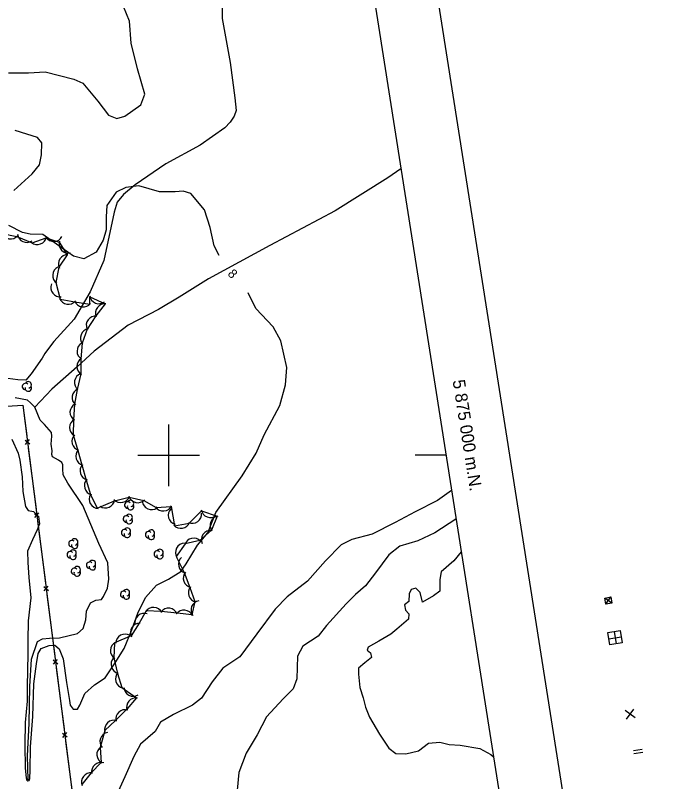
# Model space of a CAD drawing. Extents: x 643342 to 646936, y 5873857 to 5876103.
# Drawn here: x 646150.2 to 646362.3, y 5874894 to 5875142.9 of the extents above; entities that cross this region are included whole.
import ezdxf

# ---------------------------------------------------------------- set-up
doc = ezdxf.new("R2010")
doc.units = 0
for name, color, linetype in [('Niveau 1', 7, 'Continuous'), ('Niveau 2', 7, 'Continuous'), ('Niveau 22', 7, 'Continuous'), ('Niveau 34', 7, 'Continuous'), ('Niveau 36', 7, 'Continuous'), ('Niveau 37', 7, 'Continuous'), ('Niveau 4', 7, 'Continuous'), ('Niveau 44', 7, 'Continuous'), ('Niveau 60', 7, 'Continuous'), ('Niveau 61', 7, 'Continuous')]:
    doc.layers.add(name, color=color, linetype=linetype)

msp = doc.modelspace()

# ---------------------------------------------------------------- linework, layer by layer
at = {"layer": 'Niveau 1'}
msp.add_lwpolyline([(646291.82, 5874988.51), (646287.3, 5874985.3), (646280.06, 5874981.66), (646273.5, 5874978.19), (646266.03, 5874974.42), (646259.51, 5874972.69), (646256, 5874970.94), (646250.96, 5874965.66), (646245.1, 5874959.09), (646238.43, 5874953.98), (646234.57, 5874950), (646228.58, 5874942.03), (646223.14, 5874934.56), (646217.57, 5874930.86), (646214.15, 5874926.38), (646210.61, 5874921.13), (646207.78, 5874918.84), (646201.52, 5874915.74), (646197.36, 5874913.35), (646195.63, 5874910.27), (646190.84, 5874906.15), (646188.66, 5874902.11), (646185.81, 5874895.51), (646183.62, 5874890.76)], dxfattribs=at)
at = {"layer": 'Niveau 2'}
for points in [[(646172.09, 5875120.87), (646177.03, 5875114.99), (646180.45, 5875110.51), (646183.13, 5875109.42), (646185.73, 5875110.11), (646190.95, 5875113.79), (646192.27, 5875117.34), (646189.92, 5875125.48), (646187.78, 5875133.81), (646187.26, 5875141), (646185.35, 5875145.82)], [(646148, 5875124.28), (646154.54, 5875124.2), (646159.91, 5875124.54), (646169.27, 5875122.13), (646172.09, 5875120.87)], [(646149.77, 5875086), (646155.7, 5875091.38), (646158.1, 5875094.33), (646158.75, 5875097.58), (646158.78, 5875101.47), (646157.45, 5875103.25), (646153.94, 5875104.31), (646150.13, 5875105.46)], [(646216.38, 5875064.87), (646214.77, 5875068.08), (646213.5, 5875074.01), (646211.6, 5875079.68), (646207.18, 5875085.08), (646204.66, 5875085.83), (646202.13, 5875085.56), (646197.02, 5875085.55), (646190.32, 5875087.47), (646186.15, 5875087.03), (646182.94, 5875085.48), (646179.93, 5875081.14), (646179.75, 5875077.47), (646179.7, 5875073.2), (646178.76, 5875069.92), (646176.47, 5875066.02), (646172.44, 5875063.85), (646169.13, 5875064.69), (646165.45, 5875067.3), (646159.12, 5875071.72), (646155, 5875071.87), (646152.56, 5875072.39), (646148.14, 5875074.68)], [(646164.45, 5874937.14), (646165.74, 5874933.91), (646166.86, 5874926.18), (646167.77, 5874920.37), (646168.01, 5874918.87), (646168.99, 5874917.48), (646170.38, 5874917.52), (646171.15, 5874918.8), (646172.83, 5874922.64), (646175.98, 5874925.48), (646179.41, 5874927.7), (646182.64, 5874932.52), (646185.53, 5874937.21), (646188.02, 5874943.26), (646190.04, 5874948.76), (646192.44, 5874953.75), (646196.02, 5874957.79), (646199.92, 5874959.8), (646203.91, 5874962.29), (646205.7, 5874964.68), (646209.35, 5874970.81), (646212.7, 5874974.77), (646215.37, 5874981.41), (646223.86, 5874993.29), (646228.39, 5875000.69), (646231.06, 5875006.69), (646236.13, 5875016.12), (646237.98, 5875022.87), (646238.35, 5875028.54), (646236.41, 5875037.18), (646233.91, 5875041.72), (646228.29, 5875047.67), (646225.81, 5875052.71)], [(646149.04, 5875005.19), (646151.19, 5875000.69), (646151.71, 5874998.45), (646152.48, 5874992.97), (646152.61, 5874988.27), (646153.51, 5874983.38), (646154.37, 5874982.1), (646156.14, 5874981.7), (646157.77, 5874980.13), (646158.08, 5874977.7), (646157.36, 5874975.73), (646155.75, 5874972.48), (646154.23, 5874968.82), (646154.28, 5874965.16), (646154.66, 5874960.29), (646155.28, 5874953.64), (646154.41, 5874946.18), (646154.26, 5874939.82), (646154.3, 5874935.52), (646154.02, 5874924.84), (646154.04, 5874920.12), (646153.46, 5874913.21), (646153.27, 5874905.91), (646153.45, 5874898.35), (646153.75, 5874895.23), (646153.97, 5874894.46), (646154.33, 5874894.28), (646154.69, 5874894.33), (646154.94, 5874895.04), (646155, 5874897.69), (646155.16, 5874905.33), (646155.86, 5874915.11), (646156.26, 5874925.8), (646157.1, 5874932.2), (646157.65, 5874935.62), (646158.63, 5874937.26), (646161.16, 5874938.25), (646163.08, 5874938.27), (646164.45, 5874937.14)], [(646293.28, 5874979.26), (646286.38, 5874974.82), (646280.85, 5874972.25), (646275, 5874970.48), (646271.47, 5874967.64), (646267.16, 5874961.78), (646263.9, 5874957.59), (646260.66, 5874954.72), (646257.68, 5874951.76), (646251.24, 5874944.71), (646248.55, 5874941.24), (646243.58, 5874937.94), (646241.82, 5874934.79), (646241.59, 5874927.35), (646240.39, 5874924.13), (646237.18, 5874920.83), (646231.79, 5874915), (646228.77, 5874909.17), (646225.12, 5874903.22), (646222.77, 5874896.96), (646222.23, 5874891.24)], [(646294.95, 5874968.64), (646292.63, 5874965.66), (646288.46, 5874962.11), (646288.08, 5874959.68), (646287.99, 5874955.8), (646285.93, 5874954.35), (646282.41, 5874952.26), (646281.62, 5874955.43), (646280.27, 5874956.79), (646278.72, 5874956.38), (646278.13, 5874954.98), (646277.92, 5874952.5), (646276.61, 5874951.41), (646276.86, 5874949.72), (646277.96, 5874948.52), (646277.87, 5874946.81), (646274.03, 5874943.46), (646272.17, 5874941.85), (646268.25, 5874939.56), (646264.81, 5874937.71), (646264.49, 5874936.69), (646265.5, 5874935.77), (646265.86, 5874934.27), (646263.72, 5874932.52), (646261.62, 5874930.83), (646261.65, 5874928.89), (646262.04, 5874924.52), (646263.17, 5874921.18), (646263.86, 5874918.22), (646265.16, 5874914.89), (646268.41, 5874909.44), (646271.48, 5874904.85), (646273.8, 5874903.15), (646276.99, 5874903.03), (646281.13, 5874903.96), (646284.34, 5874906.44), (646288.06, 5874906.81), (646291.01, 5874906.04), (646294.66, 5874905.83), (646301.04, 5874904.71), (646304.59, 5874902.82), (646305.43, 5874902)]]:
    msp.add_lwpolyline(points, dxfattribs=at)
at = {"layer": 'Niveau 22'}
msp.add_lwpolyline([(646217.43, 5875151.06), (646217.37, 5875141.91), (646219.97, 5875127.58), (646221.5, 5875116.06), (646221.91, 5875112.01), (646221.31, 5875110.2), (646219.95, 5875108.21), (646218.28, 5875106.39), (646210.18, 5875100.73), (646199.1, 5875094.66), (646189.16, 5875087.83), (646185.38, 5875084.73), (646183.3, 5875082.19), (646182.26, 5875078.97), (646178.95, 5875063.26), (646174.51, 5875053.08), (646169.35, 5875044.19), (646162.68, 5875036.91), (646160.95, 5875034.69), (646159.85, 5875033.03), (646158.92, 5875031.57), (646155.34, 5875026.44), (646153.59, 5875024.42), (646151.04, 5875024.55), (646146.21, 5875025.14)], dxfattribs=at)
at = {"layer": 'Niveau 34'}
for p, q in [((646344.59, 5874942.72), (646345.25, 5874938.78)), ((646342.95, 5874940.42), (646346.88, 5874941.06))]:
    msp.add_line(p, q, dxfattribs=at)
msp.add_lwpolyline([(646347.21, 5874939.08), (646343.27, 5874938.44), (646342.62, 5874942.39), (646346.57, 5874943.04)], close=True, dxfattribs=at)
at = {"layer": 'Niveau 36'}
for p, q in [((646343.92, 5874951.99), (646341.61, 5874953.62)), ((646341.94, 5874951.65), (646343.59, 5874953.96)), ((646348.66, 5874914.29), (646350.99, 5874917.54)), ((646351.44, 5874914.76), (646348.2, 5874917.07)), ((646353.77, 5874904.47), (646350.89, 5874904.01)), ((646351.05, 5874903.09), (646353.91, 5874903.56))]:
    msp.add_line(p, q, dxfattribs=at)
msp.add_lwpolyline([(646343.92, 5874951.99), (646341.94, 5874951.65), (646341.61, 5874953.62), (646343.59, 5874953.96)], close=True, dxfattribs=at)
at = {"layer": 'Niveau 37'}
for points in [[(646152.66, 5875016.23), (646179.19, 5874807.95), (645961.38, 5874791.81), (645948.36, 5875003.47), (646152.66, 5875016.23)], [(646147.51, 5875015.91), (646152.66, 5875016.23)], [(646152.66, 5875016.23), (646153.93, 5875006.31)], [(646153.39, 5875004.94), (646154.97, 5875003.71)], [(646153.57, 5875003.54), (646154.79, 5875005.12)], [(646154.43, 5875002.34), (646155.7, 5874992.42)], [(646155.7, 5874992.42), (646156.96, 5874982.5)], [(646156.42, 5874981.13), (646158, 5874979.91)], [(646156.6, 5874979.73), (646157.82, 5874981.31)], [(646157.46, 5874978.54), (646158.73, 5874968.62)], [(646158.73, 5874968.62), (646159.99, 5874958.7)], [(646159.45, 5874957.33), (646161.03, 5874956.1)], [(646159.63, 5874955.92), (646160.86, 5874957.51)], [(646160.5, 5874954.73), (646161.76, 5874944.81)], [(646161.76, 5874944.81), (646163.02, 5874934.89)], [(646162.48, 5874933.52), (646164.07, 5874932.29)], [(646162.66, 5874932.12), (646163.89, 5874933.7)], [(646163.53, 5874930.92), (646164.79, 5874921)], [(646164.79, 5874921), (646166.05, 5874911.08)], [(646165.69, 5874908.31), (646166.92, 5874909.89)], [(646165.51, 5874909.71), (646167.1, 5874908.49)], [(646166.56, 5874907.12), (646167.82, 5874897.2)], [(646167.82, 5874897.2), (646169.09, 5874887.28)]]:
    msp.add_lwpolyline(points, dxfattribs=at)
at = {"layer": 'Niveau 4'}
for points in [[(646275.39, 5875093), (646271.17, 5875090.17), (646254.01, 5875079.36), (646232.87, 5875068.12), (646212.93, 5875057.28), (646203.37, 5875051.4), (646196.68, 5875047.38), (646186.83, 5875042.27), (646175.82, 5875033.81), (646170.31, 5875028.71), (646162.11, 5875021.5), (646156.54, 5875015.61)], [(646154.39, 5874894.53), (646154.14, 5874902.32), (646154.72, 5874912.85), (646154.95, 5874924.87), (646155.43, 5874933.75), (646157.43, 5874939.49), (646159.1, 5874940.42), (646161.3, 5874940.57), (646164.54, 5874940.68), (646170.36, 5874942.13), (646172.21, 5874943.77), (646173.16, 5874946.52), (646173.29, 5874949.32), (646174.59, 5874952.09), (646176.38, 5874952.92), (646178.22, 5874953.16), (646178.84, 5874954.14), (646180.15, 5874956.79), (646180.62, 5874959.73), (646180.21, 5874965.06), (646177.28, 5874971.38), (646172.14, 5874983.72), (646167.28, 5874990.96), (646165.8, 5874993.65), (646165.65, 5874995.62), (646165.66, 5874996.9), (646165.37, 5874997.7), (646164.27, 5874998.44), (646162.33, 5874999.47), (646162.03, 5875000.26), (646162.17, 5875001.44), (646161.89, 5875003.63), (646162.04, 5875006.2), (646161.95, 5875007.36), (646159.65, 5875010), (646158.26, 5875011.42), (646156.54, 5875015.61), (646155.16, 5875017.03), (646154.16, 5875017.89), (646150.15, 5875018.67)]]:
    msp.add_lwpolyline(points, dxfattribs=at)
at = {"layer": 'Niveau 44'}
msp.add_lwpolyline([(646145.99, 5875072), (646150.76, 5875071.09), (646155.72, 5875068.97), (646160.28, 5875070.62), (646164.48, 5875069.23), (646167.01, 5875065.14), (646164.4, 5875061.05), (646163.42, 5875056.13), (646164.74, 5875050.68), (646169.53, 5875049.89), (646174.46, 5875049.07), (646174.44, 5875051.47), (646179.34, 5875049.19), (646176.4, 5875045.32), (646173.57, 5875040.99), (646171.87, 5875036.44), (646171.47, 5875031.27), (646171.44, 5875026.41), (646170.28, 5875021.41), (646169.48, 5875016.62), (646169.14, 5875011.46), (646169.02, 5875006.6), (646170.47, 5875001.56), (646171.83, 5874996.9), (646173.26, 5874991.96), (646174.62, 5874987.3), (646176.84, 5874982.78), (646182.42, 5874985.24), (646187.23, 5874986.43), (646191.96, 5874985.32), (646195.98, 5874982.98), (646200.82, 5874983.31), (646201.9, 5874977.11), (646206.68, 5874977.96), (646210.67, 5874981.99), (646215.71, 5874980.17), (646213.88, 5874975.67), (646210.09, 5874972.34), (646205.37, 5874971.23), (646202.49, 5874967.12), (646205, 5874961.87), (646206.92, 5874957.04), (646208.53, 5874952.46), (646207.55, 5874948.18), (646202.73, 5874948.76), (646197.59, 5874949.23), (646192.74, 5874949.48), (646190.4, 5874945.45), (646187.83, 5874941.34), (646182.44, 5874939.06), (646182.24, 5874934.21), (646183.35, 5874929.15), (646184.76, 5874924.51), (646189.57, 5874921.16), (646186.41, 5874917.47), (646182.78, 5874913.87), (646179.24, 5874910.55), (646177.74, 5874905.09), (646178.11, 5874900.25), (646174.81, 5874896.85), (646171.86, 5874893)], dxfattribs=at)
for centre, radius, start, end in [((646148.71, 5875073.28), 3, 199.1812, 319.1591), ((646148.71, 5875073.28), 3, 199.1812, 319.1591), ((646148.71, 5875073.28), 3, 199.1812, 319.1591), ((646153.92, 5875072.13), 3, 185.8057, 305.7837), ((646153.92, 5875072.13), 3, 185.8057, 305.7837), ((646153.92, 5875072.13), 3, 185.8057, 305.7837), ((646157.4, 5875071.45), 3, 229.9421, 349.9201), ((646157.4, 5875071.45), 3, 229.9421, 349.9201), ((646157.4, 5875071.45), 3, 229.9421, 349.9201), ((646162.72, 5875072.45), 3, 211.7161, 331.694), ((646162.72, 5875072.45), 3, 211.7161, 331.694), ((646162.72, 5875072.45), 3, 211.7161, 331.694), ((646167.42, 5875068.67), 3, 163.2619, 283.2398), ((646167.42, 5875068.67), 3, 163.2619, 283.2398), ((646167.42, 5875068.67), 3, 163.2619, 283.2398), ((646167.19, 5875062.15), 3, 87.4522, 207.4302), ((646167.19, 5875062.15), 3, 87.4522, 207.4302), ((646167.19, 5875062.15), 3, 87.4522, 207.4302), ((646165.35, 5875058.43), 3, 115.8644, 235.8424), ((646165.35, 5875058.43), 3, 115.8644, 235.8424), ((646165.35, 5875058.43), 3, 115.8644, 235.8424), ((646164.76, 5875054.48), 3, 157.4022, 277.3801), ((646164.76, 5875054.48), 3, 157.4022, 277.3801), ((646164.76, 5875054.48), 3, 157.4022, 277.3801), ((646177.34, 5875052.22), 3, 188.6254, 308.6034), ((646177.34, 5875052.22), 3, 188.6254, 308.6034), ((646177.34, 5875052.22), 3, 188.6254, 308.6034), ((646167.42, 5875052.02), 3, 200.5813, 320.5592), ((646167.42, 5875052.02), 3, 200.5813, 320.5592), ((646167.42, 5875052.02), 3, 200.5813, 320.5592), ((646172.35, 5875051.2), 3, 200.5813, 320.5592), ((646172.35, 5875051.2), 3, 200.5813, 320.5592), ((646172.35, 5875051.2), 3, 200.5813, 320.5592), ((646179.27, 5875046.19), 3, 82.7409, 202.7189), ((646179.27, 5875046.19), 3, 82.7409, 202.7189), ((646179.27, 5875046.19), 3, 82.7409, 202.7189), ((646176.25, 5875042.21), 3, 82.7409, 202.7189), ((646176.25, 5875042.21), 3, 82.7409, 202.7189), ((646176.25, 5875042.21), 3, 82.7409, 202.7189), ((646174.37, 5875038.09), 3, 99.5039, 219.4818), ((646174.37, 5875038.09), 3, 99.5039, 219.4818), ((646174.37, 5875038.09), 3, 99.5039, 219.4818), ((646173.25, 5875033.83), 3, 119.6853, 239.6633), ((646173.25, 5875033.83), 3, 119.6853, 239.6633), ((646173.25, 5875033.83), 3, 119.6853, 239.6633), ((646173.22, 5875028.83), 3, 119.6853, 239.6633), ((646173.22, 5875028.83), 3, 119.6853, 239.6633), ((646173.22, 5875028.83), 3, 119.6853, 239.6633), ((646172.44, 5875023.65), 3, 110.5296, 230.5075), ((646172.44, 5875023.65), 3, 110.5296, 230.5075), ((646172.44, 5875023.65), 3, 110.5296, 230.5075), ((646153.51, 5875022.33), 1.05, 44.1154, 269.804), ((646154.41, 5875021.81), 1.05, 166.9369, 29.6212), ((646154.41, 5875022.86), 1.05, 282.2692, 149.7263), ((646171.62, 5875018.72), 3, 110.5296, 230.5075), ((646171.62, 5875018.72), 3, 110.5296, 230.5075), ((646171.62, 5875018.72), 3, 110.5296, 230.5075), ((646170.97, 5875013.99), 3, 118.5721, 238.5501), ((646170.97, 5875013.99), 3, 118.5721, 238.5501), ((646170.97, 5875013.99), 3, 118.5721, 238.5501), ((646170.84, 5875008.99), 3, 118.5721, 238.5501), ((646170.84, 5875008.99), 3, 118.5721, 238.5501), ((646170.84, 5875008.99), 3, 118.5721, 238.5501), ((646171.56, 5875004.52), 3, 134.8556, 254.8335), ((646171.56, 5875004.52), 3, 134.8556, 254.8335), ((646171.56, 5875004.52), 3, 134.8556, 254.8335), ((646172.84, 5874999.72), 3, 136.2525, 256.2305), ((646172.84, 5874999.72), 3, 136.2525, 256.2305), ((646172.84, 5874999.72), 3, 136.2525, 256.2305), ((646174.24, 5874994.92), 3, 136.2525, 256.2305), ((646174.24, 5874994.92), 3, 136.2525, 256.2305), ((646174.24, 5874994.92), 3, 136.2525, 256.2305), ((646175.64, 5874990.12), 3, 136.2525, 256.2305), ((646175.64, 5874990.12), 3, 136.2525, 256.2305), ((646175.64, 5874990.12), 3, 136.2525, 256.2305), ((646177.19, 5874985.75), 3, 149.3122, 269.2902), ((646177.19, 5874985.75), 3, 149.3122, 269.2902), ((646177.19, 5874985.75), 3, 149.3122, 269.2902), ((646179.49, 5874985.87), 3, 233.961, 353.939), ((646179.49, 5874985.87), 3, 233.961, 353.939), ((646179.49, 5874985.87), 3, 233.961, 353.939), ((646184.47, 5874987.65), 3, 221.9075, 341.8855), ((646184.47, 5874987.65), 3, 221.9075, 341.8855), ((646184.47, 5874987.65), 3, 221.9075, 341.8855), ((646186.73, 5874983.82), 1.05, 44.1154, 269.804), ((646187.63, 5874984.35), 1.05, 282.2692, 149.7263), ((646190, 5874987.59), 3, 196.7234, 316.7014), ((646190, 5874987.59), 3, 196.7234, 316.7014), ((646190, 5874987.59), 3, 196.7234, 316.7014), ((646194.44, 5874985.33), 3, 185.5783, 305.5563), ((646194.44, 5874985.33), 3, 185.5783, 305.5563), ((646194.44, 5874985.33), 3, 185.5783, 305.5563), ((646187.63, 5874983.3), 1.05, 166.9369, 29.6212), ((646198.28, 5874984.9), 3, 213.9714, 333.9493), ((646198.28, 5874984.9), 3, 213.9714, 333.9493), ((646198.28, 5874984.9), 3, 213.9714, 333.9493), ((646202.85, 5874980.51), 3, 135.1816, 255.1595), ((646202.85, 5874980.51), 3, 135.1816, 255.1595), ((646202.85, 5874980.51), 3, 135.1816, 255.1595), ((646213.57, 5874982.76), 3, 188.7897, 308.7676), ((646213.57, 5874982.76), 3, 188.7897, 308.7676), ((646213.57, 5874982.76), 3, 188.7897, 308.7676), ((646186.28, 5874979.27), 1.05, 44.1154, 269.804), ((646187.18, 5874979.8), 1.05, 282.2692, 149.7263), ((646207.66, 5874980.88), 3, 246.3129, 6.2909), ((646207.66, 5874980.88), 3, 246.3129, 6.2909), ((646207.66, 5874980.88), 3, 246.3129, 6.2909), ((646216.43, 5874977.26), 3, 97.9141, 217.892), ((646216.43, 5874977.26), 3, 97.9141, 217.892), ((646216.43, 5874977.26), 3, 97.9141, 217.892), ((646187.18, 5874978.75), 1.05, 166.9369, 29.6212), ((646203.98, 5874979.27), 3, 220.162, 340.1399), ((646203.98, 5874979.27), 3, 220.162, 340.1399), ((646203.98, 5874979.27), 3, 220.162, 340.1399), ((646185.69, 5874974.82), 1.05, 44.1154, 269.804), ((646186.59, 5874974.3), 1.05, 166.9369, 29.6212), ((646186.59, 5874975.35), 1.05, 282.2692, 149.7263), ((646193.49, 5874974.2), 1.05, 44.1154, 269.804), ((646194.39, 5874974.73), 1.05, 282.2692, 149.7263), ((646213.6, 5874972.58), 3, 83.8778, 203.8558), ((646213.6, 5874972.58), 3, 83.8778, 203.8558), ((646213.6, 5874972.58), 3, 83.8778, 203.8558), ((646168.6, 5874971.32), 1.05, 44.1154, 269.804), ((646169.5, 5874971.85), 1.05, 282.2692, 149.7263), ((646194.39, 5874973.68), 1.05, 166.9369, 29.6212), ((646208.13, 5874970.07), 3, 43.1802, 163.1582), ((646208.13, 5874970.07), 3, 43.1802, 163.1582), ((646208.13, 5874970.07), 3, 43.1802, 163.1582), ((646169.5, 5874970.8), 1.05, 166.9369, 29.6212), ((646205.2, 5874968.41), 3, 91.4848, 211.4628), ((646205.2, 5874968.41), 3, 91.4848, 211.4628), ((646205.2, 5874968.41), 3, 91.4848, 211.4628), ((646168.07, 5874967.68), 1.05, 44.1154, 269.804), ((646168.97, 5874967.16), 1.05, 166.9369, 29.6212), ((646168.97, 5874968.21), 1.05, 282.2692, 149.7263), ((646196.29, 5874967.9), 1.05, 44.1154, 269.804), ((646197.19, 5874967.38), 1.05, 166.9369, 29.6212), ((646197.19, 5874968.43), 1.05, 282.2692, 149.7263), ((646174.35, 5874964.29), 1.05, 44.1154, 269.804), ((646175.25, 5874964.82), 1.05, 282.2692, 149.7263), ((646206.21, 5874964.62), 3, 132.2667, 252.2447), ((646206.21, 5874964.62), 3, 132.2667, 252.2447), ((646206.21, 5874964.62), 3, 132.2667, 252.2447), ((646169.41, 5874962.32), 1.05, 44.1154, 269.804), ((646170.31, 5874961.8), 1.05, 166.9369, 29.6212), ((646170.31, 5874962.85), 1.05, 282.2692, 149.7263), ((646175.25, 5874963.77), 1.05, 166.9369, 29.6212), ((646207.72, 5874960.06), 3, 139.4386, 259.4165), ((646207.72, 5874960.06), 3, 139.4386, 259.4165), ((646207.72, 5874960.06), 3, 139.4386, 259.4165), ((646209.39, 5874955.34), 3, 139.4386, 259.4165), ((646209.39, 5874955.34), 3, 139.4386, 259.4165), ((646209.39, 5874955.34), 3, 139.4386, 259.4165), ((646185.39, 5874954.83), 1.05, 44.1154, 269.804), ((646186.29, 5874954.31), 1.05, 166.9369, 29.6212), ((646186.29, 5874955.36), 1.05, 282.2692, 149.7263), ((646210.25, 5874949.76), 3, 98.4685, 218.4465), ((646210.25, 5874949.76), 3, 98.4685, 218.4465), ((646210.25, 5874949.76), 3, 98.4685, 218.4465), ((646195.08, 5874947.59), 3, 27.133, 147.1109), ((646195.08, 5874947.59), 3, 27.133, 147.1109), ((646195.08, 5874947.59), 3, 27.133, 147.1109), ((646199.97, 5874947.32), 3, 23.117, 143.0949), ((646199.97, 5874947.32), 3, 23.117, 143.0949), ((646199.97, 5874947.32), 3, 23.117, 143.0949), ((646204.93, 5874946.72), 3, 23.117, 143.0949), ((646204.93, 5874946.72), 3, 23.117, 143.0949), ((646204.93, 5874946.72), 3, 23.117, 143.0949), ((646192.01, 5874945.62), 3, 70.3897, 190.3677), ((646192.01, 5874945.62), 3, 70.3897, 190.3677), ((646192.01, 5874945.62), 3, 70.3897, 190.3677), ((646190.61, 5874942.46), 3, 88.0435, 208.0215), ((646190.61, 5874942.46), 3, 88.0435, 208.0215), ((646190.61, 5874942.46), 3, 88.0435, 208.0215), ((646185.85, 5874938.93), 3, 59.9154, 179.8933), ((646185.85, 5874938.93), 3, 59.9154, 179.8933), ((646185.85, 5874938.93), 3, 59.9154, 179.8933), ((646184.1, 5874936.56), 3, 117.6121, 237.59), ((646184.1, 5874936.56), 3, 117.6121, 237.59), ((646184.1, 5874936.56), 3, 117.6121, 237.59), ((646184.29, 5874932.13), 3, 136.9127, 256.8907), ((646184.29, 5874932.13), 3, 136.9127, 256.8907), ((646184.29, 5874932.13), 3, 136.9127, 256.8907), ((646185.74, 5874927.34), 3, 136.9127, 256.8907), ((646185.74, 5874927.34), 3, 136.9127, 256.8907), ((646185.74, 5874927.34), 3, 136.9127, 256.8907), ((646188.47, 5874924.73), 3, 183.1016, 303.0796), ((646188.47, 5874924.73), 3, 183.1016, 303.0796), ((646188.47, 5874924.73), 3, 183.1016, 303.0796), ((646189.32, 5874918.17), 3, 79.3132, 199.2912), ((646189.32, 5874918.17), 3, 79.3132, 199.2912), ((646189.32, 5874918.17), 3, 79.3132, 199.2912), ((646185.86, 5874914.35), 3, 73.2215, 193.1995), ((646185.86, 5874914.35), 3, 73.2215, 193.1995), ((646185.86, 5874914.35), 3, 73.2215, 193.1995), ((646182.22, 5874910.93), 3, 73.2215, 193.1995), ((646182.22, 5874910.93), 3, 73.2215, 193.1995), ((646182.22, 5874910.93), 3, 73.2215, 193.1995), ((646180.67, 5874907), 3, 100.9038, 220.8818), ((646180.67, 5874907), 3, 100.9038, 220.8818), ((646180.67, 5874907), 3, 100.9038, 220.8818), ((646179.68, 5874902.81), 3, 124.4394, 244.4173), ((646179.68, 5874902.81), 3, 124.4394, 244.4173), ((646179.68, 5874902.81), 3, 124.4394, 244.4173), ((646177.99, 5874897.22), 3, 71.4021, 191.38), ((646177.99, 5874897.22), 3, 71.4021, 191.38), ((646177.99, 5874897.22), 3, 71.4021, 191.38), ((646174.73, 5874893.85), 3, 82.432, 202.4099), ((646174.73, 5874893.85), 3, 82.432, 202.4099), ((646174.73, 5874893.85), 3, 82.432, 202.4099)]:
    msp.add_arc(centre, radius, start, end, dxfattribs=at)
at = {"layer": 'Niveau 60'}
msp.add_line((646290.02, 5875000), (646280.02, 5875000), dxfattribs=at)
msp.add_lwpolyline([(646417.19, 5874320.42), (646911.1, 5874398.11), (646647.07, 5876077.14), (646153.42, 5875999.51), (646417.52, 5874320.47)], dxfattribs=at)
msp.add_lwpolyline([(643367.26, 5875561.52), (646133.22, 5875996.67), (646397.42, 5874317.29), (643631.46, 5873882.15)], close=True, dxfattribs=at)
at = {"layer": 'Niveau 61'}
for points in [[(646200, 5875010), (646200, 5875000), (646200, 5874990)], [(646190, 5875000), (646200, 5875000), (646210, 5875000)]]:
    msp.add_lwpolyline(points, dxfattribs=at)

# ---------------------------------------------------------------- texts
at = {"layer": 'Niveau 2'}
msp.add_text('8', height=3, rotation=313.8728, dxfattribs=at).set_placement((646218.95, 5875058.75))
at = {"layer": 'Niveau 61'}
msp.add_text('5 875 000 m.N.', height=3.9999, rotation=278.9405, dxfattribs=at).set_placement((646292.17, 5875024.25))

doc.saveas('drawing.dxf')
